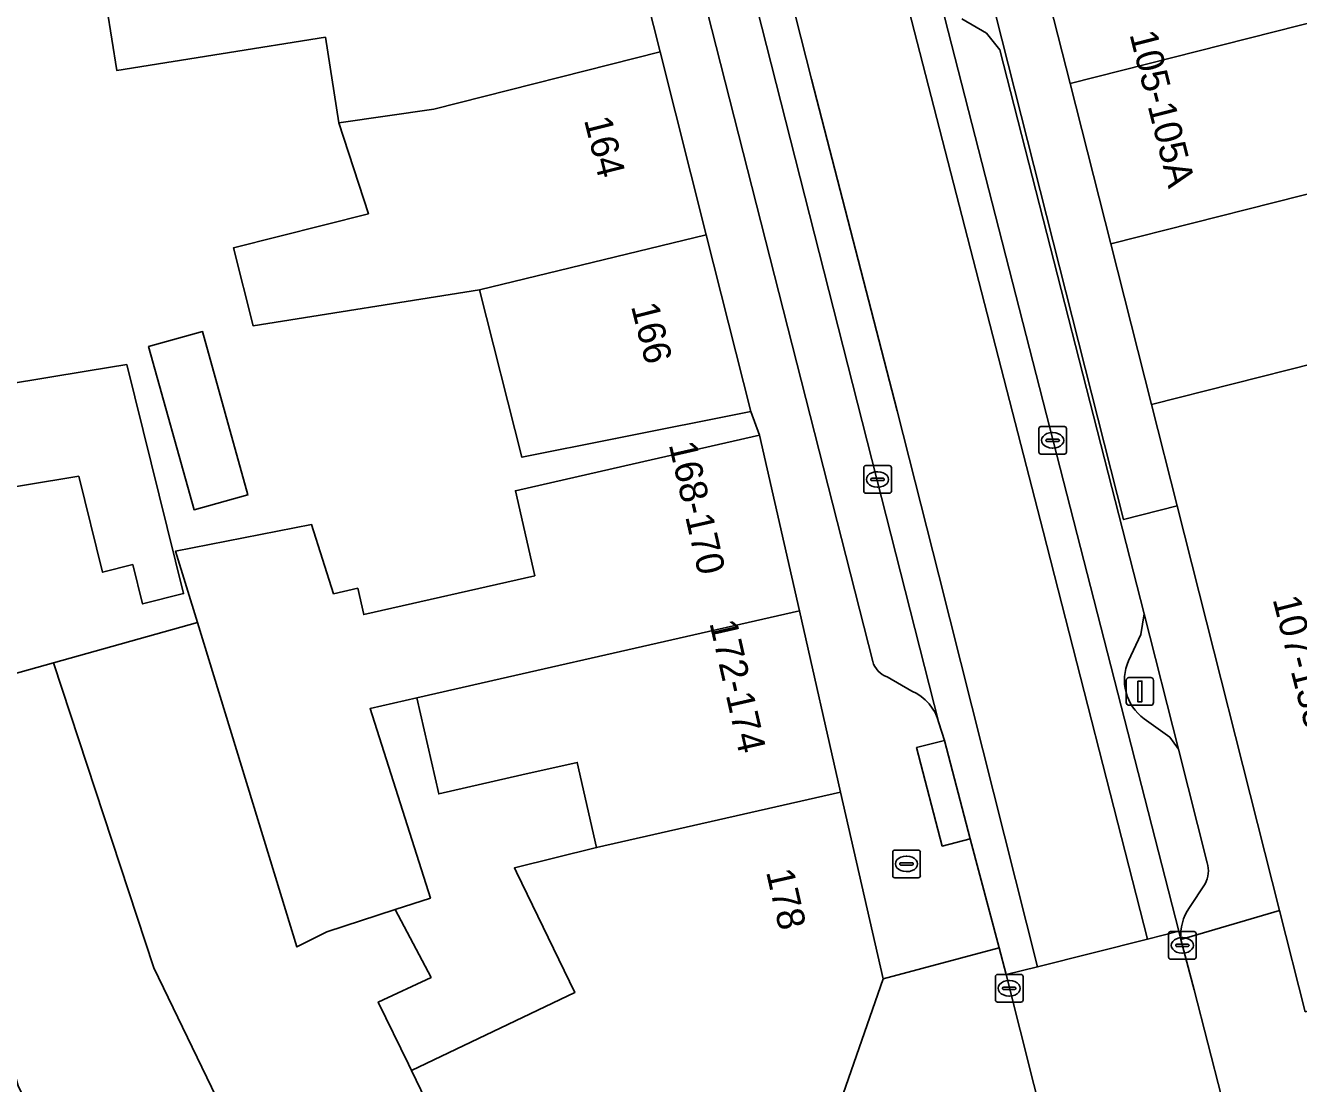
# Model space of a CAD drawing. Extents: x 159262 to 160143, y 383399 to 384319.
# Drawn here: x 159729.99 to 159776.11, y 383631.03 to 383669.35 of the extents above; entities that cross this region are included whole.
import ezdxf

# ---------------------------------------------------------------- set-up
doc = ezdxf.new("R2010")
doc.units = 0
for name, color, linetype in [('IMGEO_Brandkraan', 7, 'Continuous'), ('IMGEO_Erf', 7, 'Continuous'), ('IMGEO_Kolk', 7, 'Continuous'), ('IMGEO_Lichtmast', 7, 'Continuous'), ('IMGEO_Pand', 7, 'Continuous'), ('IMGEO_Pand_nummerreeks', 7, 'Continuous'), ('IMGEO_Parkeervlak_open', 7, 'Continuous'), ('IMGEO_Rijbaan_lokaal_gesloten', 7, 'Continuous'), ('IMGEO_Rijbaan_lokaal_open', 7, 'Continuous'), ('IMGEO_Verkeerseiland_open', 7, 'Continuous'), ('IMGEO_Voetpad_open', 7, 'Continuous')]:
    doc.layers.add(name, color=color, linetype=linetype)

msp = doc.modelspace()

# ---------------------------------------------------------------- linework, layer by layer
at = {"layer": 'IMGEO_Brandkraan'}
for p, q in [((159761.404, 383638.559), (159761.404, 383639.411)), ((159761.479, 383639.485), (159762.331, 383639.485)), ((159761.892, 383639.265), (159761.917, 383639.265)), ((159762.405, 383639.411), (159762.405, 383638.559)), ((159761.663, 383638.979), (159761.663, 383638.991)), ((159762.101, 383638.942), (159761.703, 383638.942)), ((159761.706, 383639.028), (159762.104, 383639.028)), ((159761.915, 383638.705), (159761.89, 383638.705)), ((159762.147, 383638.991), (159762.147, 383638.979)), ((159762.331, 383638.485), (159761.479, 383638.485))]:
    msp.add_line(p, q, dxfattribs=at)
for points in [[(159761.404, 383638.559), (159761.404, 383639.411)], [(159761.479, 383639.485), (159762.331, 383639.485)], [(159762.405, 383639.411), (159762.405, 383638.559)], [(159762.331, 383638.485), (159761.479, 383638.485)]]:
    msp.add_lwpolyline(points, dxfattribs=at)
for centre, radius, start, end in [((159761.481, 383639.409), 0.0765, 91.552, 178.448), ((159761.481, 383639.409), 0.0765, 91.552, 178.448), ((159762.329, 383639.409), 0.0765, 1.552, 88.448), ((159762.329, 383639.409), 0.0765, 1.552, 88.448), ((159761.703, 383638.988), 0.0403, 85.8775, 175.7526), ((159761.7, 383638.978), 0.0366, 178.938, 274.7102), ((159762.104, 383638.985), 0.043, 264.8664, 352.4533), ((159762.108, 383638.99), 0.0386, 1.7309, 96.639), ((159761.481, 383638.561), 0.0765, 181.552, 268.448), ((159761.481, 383638.561), 0.0765, 181.552, 268.448), ((159762.329, 383638.561), 0.0765, 271.552, 358.448), ((159762.329, 383638.561), 0.0765, 271.552, 358.448)]:
    msp.add_arc(centre, radius, start, end, dxfattribs=at)
for centre, major_axis, ratio, start_param, end_param in [((159761.891, 383638.985), (-0.387, 0.002), 0.722429, 4.712389, 7.853982), ((159761.916, 383638.985), (-0.39, 0.002), 0.717154, 1.570796, 4.712389)]:
    msp.add_ellipse(centre, major_axis=major_axis, ratio=ratio, start_param=start_param, end_param=end_param, dxfattribs=at)
at = {"layer": 'IMGEO_Erf'}
msp.add_lwpolyline([(159725.724, 383644.799), (159731.003, 383646.269), (159736.221, 383647.723), (159735.427, 383650.315), (159740.35, 383651.272), (159741.147, 383648.77), (159742.024, 383648.968), (159742.241, 383648.012), (159748.436, 383649.419), (159747.734, 383652.503), (159751.702, 383653.406), (159756.577, 383654.515), (159756.266, 383655.369), (159751.363, 383654.391), (159747.97, 383653.715), (159746.438, 383659.782), (159738.235, 383658.473), (159737.522, 383661.297), (159742.412, 383662.533), (159741.342, 383665.83), (159740.851, 383668.924), (159733.294, 383667.724), (159732.752, 383671.142)], dxfattribs=at)
for points in [[(159736.4, 383658.265), (159738.043, 383652.351), (159736.092, 383651.809), (159734.448, 383657.722)], [(159716.222, 383654.755), (159724.704, 383656.148), (159724.791, 383655.615), (159732.254, 383656.841), (159733.652, 383657.071), (159735.712, 383648.773), (159734.226, 383648.404), (159733.874, 383649.823), (159732.78, 383649.551), (159731.918, 383653.024), (159725.927, 383652.04), (159726.355, 383649.437), (159717.338, 383647.956)], [(159747.699, 383638.839), (159750.676, 383639.575), (159749.973, 383642.663), (159747.974, 383642.208), (159744.956, 383641.521), (159744.165, 383644.996), (159742.471, 383644.61), (159744.656, 383637.744), (159743.381, 383637.329), (159744.681, 383634.872), (159742.769, 383633.981), (159743.858, 383631.732), (159743.968, 383631.505), (159749.886, 383634.322), (159747.776, 383638.681)]]:
    msp.add_lwpolyline(points, close=True, dxfattribs=at)
at = {"layer": 'IMGEO_Kolk'}
for p, q in [((159766.773, 383654.826), (159767.625, 383654.826)), ((159766.698, 383653.9), (159766.698, 383654.752)), ((159766.957, 383654.32), (159766.957, 383654.332)), ((159767, 383654.369), (159767.398, 383654.369)), ((159767.186, 383654.606), (159767.211, 383654.606)), ((159767.441, 383654.332), (159767.441, 383654.32)), ((159767.699, 383654.752), (159767.699, 383653.9)), ((159767.395, 383654.283), (159766.997, 383654.283)), ((159767.209, 383654.046), (159767.184, 383654.046)), ((159760.429, 383653.409), (159761.281, 383653.409)), ((159767.625, 383653.826), (159766.773, 383653.826)), ((159760.354, 383652.483), (159760.354, 383653.335)), ((159760.613, 383652.903), (159760.613, 383652.915)), ((159760.656, 383652.952), (159761.054, 383652.952)), ((159760.842, 383653.189), (159760.867, 383653.189)), ((159761.097, 383652.915), (159761.097, 383652.903)), ((159761.355, 383653.335), (159761.355, 383652.483)), ((159761.051, 383652.866), (159760.653, 383652.866)), ((159760.865, 383652.629), (159760.84, 383652.629)), ((159761.281, 383652.409), (159760.429, 383652.409)), ((159771.397, 383635.607), (159771.397, 383636.459)), ((159771.472, 383636.533), (159772.324, 383636.533)), ((159771.885, 383636.313), (159771.91, 383636.313)), ((159772.398, 383636.459), (159772.398, 383635.607)), ((159771.656, 383636.027), (159771.656, 383636.039)), ((159772.094, 383635.99), (159771.696, 383635.99)), ((159771.699, 383636.076), (159772.097, 383636.076)), ((159772.14, 383636.039), (159772.14, 383636.027)), ((159772.324, 383635.533), (159771.472, 383635.533)), ((159771.908, 383635.753), (159771.883, 383635.753)), ((159765.2, 383634.979), (159766.052, 383634.979)), ((159765.125, 383634.053), (159765.125, 383634.905)), ((159765.384, 383634.473), (159765.384, 383634.485)), ((159765.427, 383634.522), (159765.825, 383634.522)), ((159765.613, 383634.759), (159765.638, 383634.759)), ((159765.868, 383634.485), (159765.868, 383634.473)), ((159766.126, 383634.905), (159766.126, 383634.053)), ((159765.822, 383634.436), (159765.424, 383634.436)), ((159765.636, 383634.199), (159765.611, 383634.199)), ((159766.052, 383633.979), (159765.2, 383633.979))]:
    msp.add_line(p, q, dxfattribs=at)
for points in [[(159766.773, 383654.826), (159767.625, 383654.826)], [(159766.698, 383653.9), (159766.698, 383654.752)], [(159767.699, 383654.752), (159767.699, 383653.9)], [(159760.429, 383653.409), (159761.281, 383653.409)], [(159767.625, 383653.826), (159766.773, 383653.826)], [(159760.354, 383652.483), (159760.354, 383653.335)], [(159761.355, 383653.335), (159761.355, 383652.483)], [(159761.281, 383652.409), (159760.429, 383652.409)], [(159771.397, 383635.607), (159771.397, 383636.459)], [(159771.472, 383636.533), (159772.324, 383636.533)], [(159772.398, 383636.459), (159772.398, 383635.607)], [(159772.324, 383635.533), (159771.472, 383635.533)], [(159765.2, 383634.979), (159766.052, 383634.979)], [(159765.125, 383634.053), (159765.125, 383634.905)], [(159766.126, 383634.905), (159766.126, 383634.053)], [(159766.052, 383633.979), (159765.2, 383633.979)]]:
    msp.add_lwpolyline(points, dxfattribs=at)
for centre, radius, start, end in [((159766.775, 383654.75), 0.0765, 91.552, 178.448), ((159766.775, 383654.75), 0.0765, 91.552, 178.448), ((159767.623, 383654.75), 0.0765, 1.552, 88.448), ((159767.623, 383654.75), 0.0765, 1.552, 88.448), ((159766.997, 383654.329), 0.0403, 85.8775, 175.7526), ((159766.994, 383654.319), 0.0366, 178.938, 274.7102), ((159767.398, 383654.326), 0.043, 264.8664, 352.4533), ((159767.402, 383654.331), 0.0386, 1.7309, 96.639), ((159766.775, 383653.902), 0.0765, 181.552, 268.448), ((159766.775, 383653.902), 0.0765, 181.552, 268.448), ((159767.623, 383653.902), 0.0765, 271.552, 358.448), ((159767.623, 383653.902), 0.0765, 271.552, 358.448), ((159760.431, 383653.333), 0.0765, 91.552, 178.448), ((159760.431, 383653.333), 0.0765, 91.552, 178.448), ((159761.279, 383653.333), 0.0765, 1.552, 88.448), ((159761.279, 383653.333), 0.0765, 1.552, 88.448), ((159760.653, 383652.912), 0.0403, 85.8775, 175.7526), ((159761.058, 383652.914), 0.0386, 1.7309, 96.639), ((159760.431, 383652.485), 0.0765, 181.552, 268.448), ((159760.431, 383652.485), 0.0765, 181.552, 268.448), ((159760.65, 383652.902), 0.0366, 178.938, 274.7102), ((159761.054, 383652.909), 0.043, 264.8664, 352.4533), ((159761.279, 383652.485), 0.0765, 271.552, 358.448), ((159761.279, 383652.485), 0.0765, 271.552, 358.448), ((159771.474, 383636.457), 0.0765, 91.552, 178.448), ((159771.474, 383636.457), 0.0765, 91.552, 178.448), ((159772.322, 383636.457), 0.0765, 1.552, 88.448), ((159772.322, 383636.457), 0.0765, 1.552, 88.448), ((159771.696, 383636.036), 0.0403, 85.8775, 175.7526), ((159771.693, 383636.026), 0.0366, 178.938, 274.7102), ((159772.097, 383636.033), 0.043, 264.8664, 352.4533), ((159772.101, 383636.038), 0.0386, 1.7309, 96.639), ((159771.474, 383635.609), 0.0765, 181.552, 268.448), ((159771.474, 383635.609), 0.0765, 181.552, 268.448), ((159772.322, 383635.609), 0.0765, 271.552, 358.448), ((159772.322, 383635.609), 0.0765, 271.552, 358.448), ((159765.202, 383634.903), 0.0765, 91.552, 178.448), ((159765.202, 383634.903), 0.0765, 91.552, 178.448), ((159766.05, 383634.903), 0.0765, 1.552, 88.448), ((159766.05, 383634.903), 0.0765, 1.552, 88.448), ((159765.424, 383634.482), 0.0403, 85.8775, 175.7526), ((159765.421, 383634.472), 0.0366, 178.938, 274.7102), ((159765.825, 383634.479), 0.043, 264.8664, 352.4533), ((159765.829, 383634.484), 0.0386, 1.7309, 96.639), ((159765.202, 383634.055), 0.0765, 181.552, 268.448), ((159765.202, 383634.055), 0.0765, 181.552, 268.448), ((159766.05, 383634.055), 0.0765, 271.552, 358.448), ((159766.05, 383634.055), 0.0765, 271.552, 358.448)]:
    msp.add_arc(centre, radius, start, end, dxfattribs=at)
for centre, major_axis, ratio, start_param, end_param in [((159767.185, 383654.326), (-0.387, 0.002), 0.722429, 4.712389, 7.853982), ((159767.21, 383654.326), (-0.39, 0.002), 0.717154, 1.570796, 4.712389), ((159760.841, 383652.909), (-0.387, 0.002), 0.722429, 4.712389, 7.853982), ((159760.866, 383652.909), (-0.39, 0.002), 0.717154, 1.570796, 4.712389), ((159771.884, 383636.033), (-0.387, 0.002), 0.722429, 4.712389, 7.853982), ((159771.909, 383636.033), (-0.39, 0.002), 0.717154, 1.570796, 4.712389), ((159765.612, 383634.479), (-0.387, 0.002), 0.722429, 4.712389, 7.853982), ((159765.637, 383634.479), (-0.39, 0.002), 0.717154, 1.570796, 4.712389)]:
    msp.add_ellipse(centre, major_axis=major_axis, ratio=ratio, start_param=start_param, end_param=end_param, dxfattribs=at)
at = {"layer": 'IMGEO_Lichtmast'}
for p, q in [((159769.864, 383644.831), (159769.864, 383645.631)), ((159769.864, 383645.631), (159769.864, 383644.831)), ((159769.964, 383645.731), (159770.754, 383645.731)), ((159770.754, 383645.731), (159769.964, 383645.731)), ((159770.854, 383645.631), (159770.854, 383644.831)), ((159770.854, 383644.831), (159770.854, 383645.631)), ((159770.754, 383644.731), (159769.964, 383644.731)), ((159769.964, 383644.731), (159770.754, 383644.731))]:
    msp.add_line(p, q, dxfattribs=at)
msp.add_lwpolyline([(159770.284, 383645.606), (159770.434, 383645.606), (159770.434, 383644.856), (159770.284, 383644.856), (159770.284, 383645.606)], dxfattribs=at)
for centre, start, end in [((159769.964, 383645.631), 90, 180), ((159769.964, 383645.631), 90, 180), ((159770.754, 383645.631), 0, 90), ((159770.754, 383645.631), 360, 90), ((159769.964, 383644.831), 180, 270), ((159769.964, 383644.831), 180, 270), ((159770.754, 383644.831), 270, 0), ((159770.754, 383644.831), 270, 0)]:
    msp.add_arc(centre, 0.1, start, end, dxfattribs=at)
at = {"layer": 'IMGEO_Pand'}
for points in [[(159771.15, 383674.505), (159766.962, 383673.444), (159766.303, 383673.277), (159766.364, 383673.035), (159767.829, 383667.255), (159782.62, 383671.004), (159781.166, 383676.742), (159779.308, 383676.572), (159778.837, 383676.453)], [(159743.132, 383672.871), (159732.752, 383671.142), (159733.294, 383667.724), (159740.851, 383668.924), (159741.342, 383665.83), (159744.785, 383666.326), (159752.976, 383668.394), (159751.323, 383674.939)], [(159769.303, 383661.439), (159784.095, 383665.188), (159782.62, 383671.004), (159767.829, 383667.255)], [(159741.342, 383665.83), (159742.412, 383662.533), (159737.522, 383661.297), (159738.235, 383658.473), (159746.438, 383659.782), (159754.649, 383661.772), (159752.976, 383668.394), (159744.785, 383666.326)], [(159785.569, 383659.371), (159784.095, 383665.188), (159769.303, 383661.439), (159770.777, 383655.622)], [(159746.438, 383659.782), (159747.97, 383653.715), (159751.363, 383654.391), (159756.266, 383655.369), (159754.649, 383661.772)], [(159796.174, 383662.09), (159792.03, 383661.028), (159788.717, 383660.178), (159785.569, 383659.371), (159770.777, 383655.622), (159771.708, 383651.949), (159775.422, 383637.296), (159776.351, 383633.628), (159796.014, 383638.046), (159801.953, 383639.551)], [(159734.448, 383657.722), (159736.092, 383651.809), (159738.043, 383652.351), (159736.4, 383658.265)], [(159733.652, 383657.071), (159732.254, 383656.841), (159724.791, 383655.615), (159724.704, 383656.148), (159716.222, 383654.755), (159717.338, 383647.956), (159726.355, 383649.437), (159725.927, 383652.04), (159731.918, 383653.024), (159732.78, 383649.551), (159733.874, 383649.823), (159734.226, 383648.404), (159735.712, 383648.773)], [(159758.025, 383648.15), (159756.577, 383654.515), (159751.702, 383653.406), (159747.734, 383652.503), (159748.436, 383649.419), (159742.241, 383648.012), (159742.024, 383648.968), (159741.147, 383648.77), (159740.35, 383651.272), (159735.427, 383650.315), (159736.221, 383647.723), (159739.819, 383635.977), (159740.908, 383636.524), (159743.381, 383637.329), (159744.656, 383637.744), (159742.471, 383644.61), (159744.165, 383644.996), (159747.183, 383645.683)], [(159758.025, 383648.15), (159747.183, 383645.683), (159744.165, 383644.996), (159744.956, 383641.521), (159747.974, 383642.208), (159749.973, 383642.663), (159750.676, 383639.575), (159759.519, 383641.586)], [(159743.381, 383637.329), (159740.908, 383636.524), (159739.819, 383635.977), (159736.221, 383647.723), (159731.003, 383646.269), (159734.635, 383635.218), (159741.427, 383621.174), (159747.536, 383624.128), (159743.968, 383631.505), (159743.858, 383631.732), (159742.769, 383633.981), (159744.681, 383634.872)], [(159735.661, 383618.386), (159741.427, 383621.174), (159734.635, 383635.218), (159731.003, 383646.269), (159725.724, 383644.799), (159729.726, 383630.947)], [(159761.057, 383634.824), (159759.519, 383641.586), (159750.676, 383639.575), (159747.699, 383638.839), (159747.776, 383638.681), (159749.886, 383634.322), (159743.968, 383631.505), (159747.536, 383624.128), (159759.316, 383629.823)]]:
    msp.add_lwpolyline(points, close=True, dxfattribs=at)
at = {"layer": 'IMGEO_Parkeervlak_open'}
for points in [[(159763.08, 383644.097), (159746.769, 383708.161), (159745.563, 383712.997), (159744.552, 383717.401), (159743.93, 383720.304), (159743.254, 383723.473)], [(159745.028, 383711.619), (159744.542, 383710.718), (159744.436, 383710.138), (159744.462, 383709.976), (159760.681, 383646.315)], [(159763.044, 383670.613), (159771.767, 383636.551), (159771.848, 383636.241)], [(159765.284, 383668.474), (159764.799, 383669.073), (159763.913, 383669.587)], [(159769.95, 383646.343), (159770.388, 383647.293), (159770.512, 383648.036), (159765.284, 383668.474)], [(159761.205, 383645.756), (159762.098, 383645.246)], [(159772.802, 383639.026), (159771.753, 383643.142), (159771.441, 383643.569), (159770.51, 383644.242)], [(159772.158, 383637.409), (159772.724, 383638.258)]]:
    msp.add_lwpolyline(points, dxfattribs=at)
for centre, radius, start, end in [((159761.48, 383646.539), 0.83, 195.6548, 250.6432), ((159771.523, 383645.637), 1.724, 155.8259, 234.0233), ((159761.397, 383643.653), 1.74, 14.7781, 66.2601), ((159771.822, 383638.738), 1.021, 331.9998, 16.4017), ((159773.589, 383636.404), 1.749, 144.922, 185.3495)]:
    msp.add_arc(centre, radius, start, end, dxfattribs=at)
at = {"layer": 'IMGEO_Rijbaan_lokaal_gesloten'}
for points in [[(159741.667, 383730.377), (159743.119, 383724.123), (159743.254, 383723.473), (159743.93, 383720.304), (159744.552, 383717.401), (159745.563, 383712.997), (159746.769, 383708.161), (159763.08, 383644.097), (159763.276, 383643.459), (159764.207, 383639.89), (159765.259, 383635.945), (159765.518, 383634.974), (159766.651, 383635.26), (159763.071, 383649.447), (159761.563, 383655.393), (159758.462, 383667.413), (159751.83, 383693.522), (159747.652, 383709.807), (159746.145, 383716.399), (159744.035, 383725.92)], [(159744.035, 383725.92), (159746.145, 383716.399), (159747.652, 383709.807), (159751.83, 383693.522), (159758.462, 383667.413), (159761.563, 383655.393), (159763.071, 383649.447), (159766.651, 383635.26), (159770.63, 383636.264), (159766.86, 383651.04), (159761.779, 383670.729), (159757.859, 383686.497), (159755.061, 383696.881), (159753.984, 383701.318), (159750.495, 383715.537), (159748.213, 383725.748)], [(159748.213, 383725.748), (159750.495, 383715.537), (159753.984, 383701.318), (159755.061, 383696.881), (159757.859, 383686.497), (159761.779, 383670.729), (159766.86, 383651.04), (159770.63, 383636.264), (159771.767, 383636.551), (159763.044, 383670.613), (159762.771, 383671.705), (159761.223, 383677.715), (159760.716, 383679.6), (159754.97, 383702.133), (159754.763, 383702.893), (159753.792, 383706.714), (159753.638, 383707.351), (159752.313, 383712.547), (159751.37, 383716.592), (159750.45, 383720.642), (159749.257, 383726.085)]]:
    msp.add_lwpolyline(points, dxfattribs=at)
at = {"layer": 'IMGEO_Rijbaan_lokaal_open'}
msp.add_lwpolyline([(159773.311, 383630.554), (159772.322, 383634.428), (159771.848, 383636.241), (159771.767, 383636.551), (159770.63, 383636.264), (159766.651, 383635.26), (159765.518, 383634.974), (159767.019, 383628.975)], dxfattribs=at)
at = {"layer": 'IMGEO_Verkeerseiland_open'}
msp.add_lwpolyline([(159770.51, 383644.242), (159771.441, 383643.569), (159771.753, 383643.142), (159770.512, 383648.036), (159770.388, 383647.293), (159769.95, 383646.343)], dxfattribs=at)
msp.add_arc((159771.523, 383645.637), 1.724, 155.8259, 234.0233, dxfattribs=at)
at = {"layer": 'IMGEO_Voetpad_open'}
for points in [[(159737.568, 383729.51), (159741.044, 383716.023), (159742.943, 383708.53), (159743.509, 383705.781), (159745.432, 383698.167), (159745.827, 383696.701), (159747.582, 383689.753), (159749.451, 383682.352), (159751.323, 383674.939), (159752.976, 383668.394), (159754.649, 383661.772), (159756.266, 383655.369), (159756.577, 383654.515), (159758.025, 383648.15), (159759.519, 383641.586), (159761.057, 383634.824), (159765.259, 383635.945), (159764.207, 383639.89), (159763.201, 383639.627), (159762.27, 383643.196), (159763.276, 383643.459), (159763.08, 383644.097)], [(159760.681, 383646.315), (159744.462, 383709.976), (159744.436, 383710.138), (159743.096, 383715.606), (159742.032, 383720.526)], [(159771.708, 383651.949), (159769.771, 383651.458), (159764.427, 383672.544)], [(159763.913, 383669.587), (159764.799, 383669.073), (159765.284, 383668.474), (159770.512, 383648.036), (159771.753, 383643.142), (159772.802, 383639.026)], [(159771.848, 383636.241), (159775.422, 383637.296), (159771.708, 383651.949)], [(159762.098, 383645.246), (159761.205, 383645.756)], [(159772.724, 383638.258), (159772.158, 383637.409)], [(159776.351, 383633.628), (159775.422, 383637.296), (159771.848, 383636.241), (159772.322, 383634.428), (159773.311, 383630.554)], [(159767.019, 383628.975), (159765.518, 383634.974), (159765.259, 383635.945), (159761.057, 383634.824), (159759.316, 383629.823), (159747.536, 383624.128), (159748.059, 383623.048), (159736.184, 383617.306), (159735.661, 383618.386), (159729.539, 383615.426), (159727.258, 383614.348), (159727.773, 383613.209), (159721.666, 383610.454), (159721.151, 383611.593), (159715.095, 383608.861), (159709.13, 383606.17), (159696.989, 383600.693), (159692.114, 383598.402), (159692.671, 383596.852)]]:
    msp.add_lwpolyline(points, dxfattribs=at)
for points in [[(159764.427, 383672.544), (159769.771, 383651.458), (159771.708, 383651.949), (159770.777, 383655.622), (159769.303, 383661.439), (159767.829, 383667.255), (159766.364, 383673.035)], [(159764.207, 383639.89), (159763.276, 383643.459), (159762.27, 383643.196), (159763.201, 383639.627)]]:
    msp.add_lwpolyline(points, close=True, dxfattribs=at)
for centre, radius, start, end in [((159761.48, 383646.539), 0.83, 195.6548, 250.6432), ((159761.397, 383643.653), 1.74, 14.7781, 66.2601), ((159771.822, 383638.738), 1.021, 331.9998, 16.4017), ((159773.589, 383636.404), 1.749, 144.922, 185.3495)]:
    msp.add_arc(centre, radius, start, end, dxfattribs=at)

# ---------------------------------------------------------------- texts
at = {"layer": 'IMGEO_Pand_nummerreeks'}
for s, rotation, p in [('105-105A', 284.2215, (159769.977, 383669.037)), ('164', 284.1745, (159750.215, 383665.932)), ('166', 284.1745, (159751.918, 383659.187)), ('168-170', 282.8169, (159753.29, 383654.177)), ('107-133', 284.2206, (159775.163, 383648.573)), ('172-174', 282.8226, (159754.76, 383647.715)), ('178', 282.8169, (159756.812, 383638.699))]:
    msp.add_text(s, height=1, rotation=rotation, dxfattribs=at).set_placement(p)

doc.saveas('drawing.dxf')
